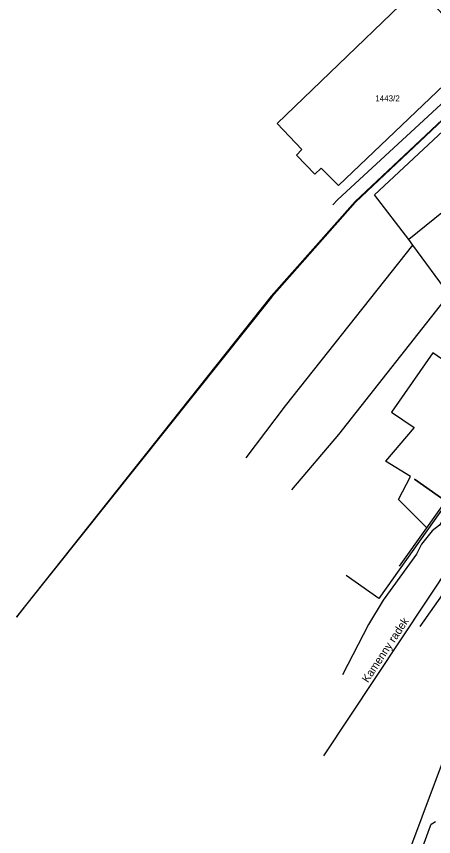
# Model space of a CAD drawing. Extents: x -601580 to 4, y -1204314 to 4.
# Drawn here: x -599781.3 to -599729.1, y -1204216.2 to -1204113.7 of the extents above; entities that cross this region are included whole.
import ezdxf

# ---------------------------------------------------------------- set-up
doc = ezdxf.new("R2010")
doc.units = 0
for name, color, linetype in [('00-INNOGY-NTL', 7, 'Continuous'), ('00-KN-HRANICE PARCEL', 7, 'Continuous'), ('00-KN-PARC. CISLA', 7, 'Continuous'), ('00-POLOHOPIS', 7, 'Continuous'), ('00-SITE KOM. KABEL', 7, 'Continuous'), ('00-VAK-KANAL-POTRUBI', 7, 'Continuous'), ('00-VAK-VODA-RAD IGIS', 7, 'Continuous')]:
    doc.layers.add(name, color=color, linetype=linetype)

msp = doc.modelspace()

# ---------------------------------------------------------------- linework, layer by layer
at = {"layer": '00-INNOGY-NTL'}
msp.add_lwpolyline([(-599730.78, -1204218.37), (-599729.63, -1204215.17), (-599729.43, -1204214.61), (-599728.86, -1204214.29)], dxfattribs=at)
at = {"layer": '00-KN-HRANICE PARCEL'}
for p, q in [((-599736.48, -1204135.99), (-599722.91, -1204123.3)), ((-599732.23, -1204141.58), (-599736.48, -1204135.99)), ((-599731.72, -1204142.25), (-599732.23, -1204141.58)), ((-599727.18, -1204148.44), (-599731.72, -1204142.25)), ((-599729.97, -1204177.59), (-599727.7, -1204174.41)), ((-599733.39, -1204182.4), (-599729.97, -1204177.59))]:
    msp.add_line(p, q, dxfattribs=at)
for points in [[(-599743.17, -1204132.66), (-599743.95, -1204133.4), (-599746.26, -1204131.03), (-599745.58, -1204130.33), (-599748.66, -1204127.08), (-599731.14, -1204110.16), (-599723.44, -1204118.07), (-599741, -1204134.81), (-599743.17, -1204132.66)], [(-599741.71, -1204137.23), (-599741.09, -1204136.58), (-599728.2, -1204124.67), (-599718.52, -1204115.58)], [(-599716.91, -1204129.74), (-599722.48, -1204133.69), (-599732.23, -1204141.58)], [(-599752.54, -1204168.84), (-599747.62, -1204162.34), (-599731.72, -1204142.25)], [(-599746.85, -1204172.86), (-599740.97, -1204165.94), (-599727.18, -1204148.44)], [(-599723.27, -1204155.59), (-599725.06, -1204154.34), (-599727.06, -1204157.21), (-599729.21, -1204155.71), (-599734.38, -1204163.12), (-599731.55, -1204165.04), (-599735.12, -1204169.27)], [(-599729.97, -1204177.59), (-599733.49, -1204174.07), (-599732.02, -1204171.16), (-599735.12, -1204169.27)]]:
    msp.add_lwpolyline(points, dxfattribs=at)
at = {"layer": '00-POLOHOPIS'}
for p, q in [((-599730.79, -1204189.94), (-599705.85, -1204154.34)), ((-599742.84, -1204206.1), (-599723.21, -1204176.47))]:
    msp.add_line(p, q, dxfattribs=at)
for points in [[(-599722.93, -1204157.97), (-599718.25, -1204161.23), (-599727.43, -1204174.4), (-599731.51, -1204171.51)], [(-599731.51, -1204171.51), (-599727.43, -1204174.4), (-599735.96, -1204186.43), (-599740.03, -1204183.54)]]:
    msp.add_lwpolyline(points, dxfattribs=at)
at = {"layer": '00-SITE KOM. KABEL'}
msp.add_lwpolyline([(-599722.4, -1204168.56), (-599726.14, -1204173.66), (-599728.36, -1204177.25), (-599729.3, -1204177.95), (-599730.61, -1204179.64), (-599731.25, -1204180.88), (-599735.41, -1204186.63), (-599737.25, -1204189.69), (-599740.52, -1204195.95)], dxfattribs=at)
at = {"layer": '00-VAK-KANAL-POTRUBI'}
for points in [[(-599712.79, -1204112.29), (-599718.09, -1204117.29), (-599730.13, -1204128.65), (-599738.87, -1204136.89), (-599749.34, -1204148.72), (-599755.58, -1204156.55), (-599780.1, -1204187.3), (-599781.26, -1204188.75)], [(-599720.55, -1204119.55), (-599738.9, -1204136.83), (-599749.42, -1204148.63), (-599781.25, -1204188.71), (-599781.26, -1204188.75)]]:
    msp.add_lwpolyline(points, dxfattribs=at)
at = {"layer": '00-VAK-VODA-RAD IGIS'}
msp.add_lwpolyline([(-599663.46, -1204100.29), (-599666.16, -1204104.05), (-599667.49, -1204106.93), (-599668.45, -1204108.52), (-599680.11, -1204126.12), (-599689.25, -1204139.91), (-599698.39, -1204153.71), (-599700.58, -1204155.9), (-599707.43, -1204166.87), (-599710.48, -1204172.17), (-599714.11, -1204178.75), (-599718.15, -1204186.06), (-599724.87, -1204198.5), (-599733.52, -1204221.54), (-599739.97, -1204237.6), (-599742.24, -1204243.24), (-599747.71, -1204252.9), (-599757.02, -1204268.23), (-599762.36, -1204276.46), (-599765.7, -1204280.08), (-599766.06, -1204280.73)], dxfattribs=at)

# ---------------------------------------------------------------- texts
at = {"layer": '00-KN-PARC. CISLA'}
msp.add_text('1443/2', height=0.75, dxfattribs=at).set_placement((-599736.41, -1204124.3))
at = {"layer": '00-POLOHOPIS'}
msp.add_text('Kamenny radek', height=1, rotation=56.5281, dxfattribs=at).set_placement((-599737.32, -1204197.03))

doc.saveas('drawing.dxf')
